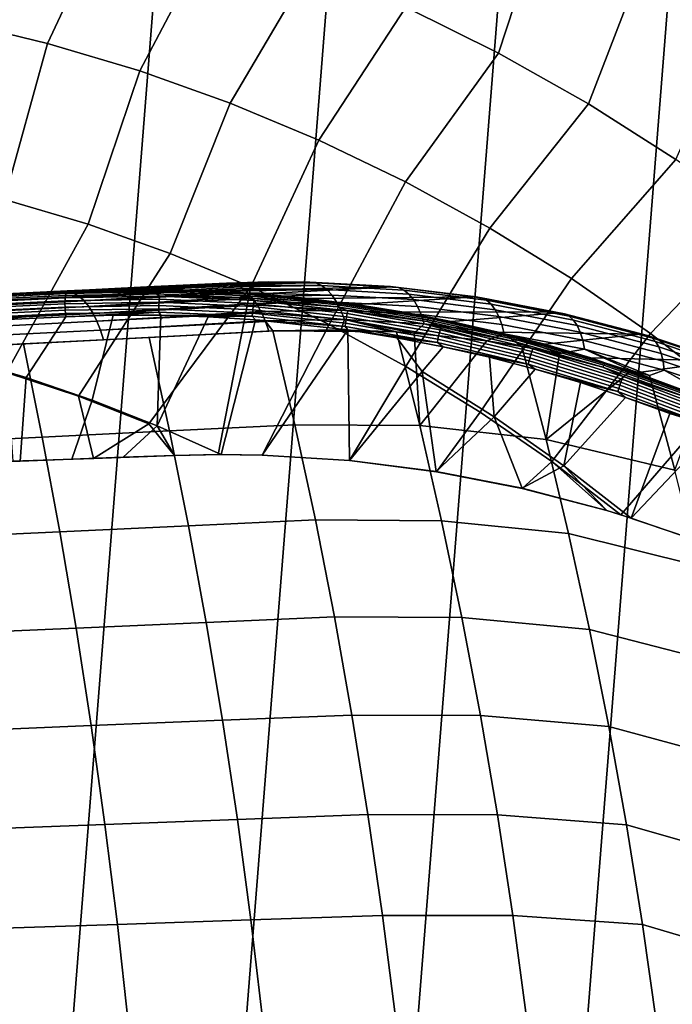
# Model space of a CAD drawing. Header units: metres. Extents: x -167 to 28, y -50 to 27.
# Tile 312 of 331: x 3.61 to 8.89, y 6.46 to 14.42. Entities that reach past the tile are written whole.
import ezdxf

# ---------------------------------------------------------------- set-up
doc = ezdxf.new("R2010")
doc.units = ezdxf.units.M
doc.layers.add('solid_12_065_011_XXX', color=7, linetype='CONTINUOUS')

msp = doc.modelspace()

# ---------------------------------------------------------------- linework, layer by layer
at = {"layer": 'solid_12_065_011_XXX'}
for points in [[(4.207098, 26.262609, 0.2), (0.022623, -26.597439, 0.2), (-1.392003, -26.561003, 0.2), (2.802653, 26.449375, 0.2)], [(5.599999, 26.00124, 0.2), (1.438912, -26.558498, 0.2), (0.022623, -26.597439, 0.2), (4.207098, 26.262609, 0.2)], [(6.976521, 25.666178, 0.2), (2.851502, -26.444155, 0.2), (1.438912, -26.558498, 0.2), (5.599999, 26.00124, 0.2)], [(8.333064, 25.258354, 0.2), (4.255505, -26.254814, 0.2), (2.851502, -26.444155, 0.2), (6.976521, 25.666178, 0.2)], [(9.666076, 24.778851, 0.2), (5.647253, -25.991018, 0.2), (4.255505, -26.254814, 0.2), (8.333064, 25.258354, 0.2)], [(10.971596, 24.229086, 0.2), (7.02309, -25.653473, 0.2), (5.647253, -25.991018, 0.2), (9.666076, 24.778851, 0.2)], [(12.24579, 23.610701, 0.2), (8.378925, -25.243179, 0.2), (7.02309, -25.653473, 0.2), (10.971596, 24.229086, 0.2)], [(13.485169, 22.925415, 0.2), (9.71078, -24.761368, 0.2), (8.378925, -25.243179, 0.2), (12.24579, 23.610701, 0.2)], [(7.487503, 14.149953, 139.928345), (7.875406, 15.334788, 139.088928), (7.06445, 15.724863, 139.088928), (6.737846, 14.521891, 139.928345)], [(3.082909, 14.412053, 140.70462), (3.838824, 14.229372, 140.70462), (4.386845, 15.396086, 139.928345), (3.576306, 15.604291, 139.928345)], [(3.838824, 14.229372, 140.70462), (4.584051, 14.007073, 140.70462), (5.185396, 15.145809, 139.928345), (4.386845, 15.396086, 139.928345)], [(8.216699, 13.739349, 139.928345), (8.664902, 14.902927, 139.088928), (7.875406, 15.334788, 139.088928), (7.487503, 14.149953, 139.928345)], [(4.584051, 14.007073, 140.70462), (5.316514, 13.745773, 140.70462), (5.969778, 14.854145, 139.928345), (5.185396, 15.145809, 139.928345)], [(8.923442, 13.291202, 139.928345), (9.430786, 14.430455, 139.088928), (8.664902, 14.902927, 139.088928), (8.216699, 13.739349, 139.928345)], [(5.316514, 13.745773, 140.70462), (6.034174, 13.446202, 140.70462), (6.737846, 14.521891, 139.928345), (5.969778, 14.854145, 139.928345)], [(6.034174, 13.446202, 140.70462), (6.735034, 13.109193, 140.70462), (7.487503, 14.149953, 139.928345), (6.737846, 14.521891, 139.928345)], [(2.805331, 13.13351, 141.415771), (3.49094, 12.968126, 141.415771), (3.838824, 14.229372, 140.70462), (3.082909, 14.412053, 140.70462)], [(3.49094, 12.968126, 141.415771), (4.166922, 12.766978, 141.415771), (4.584051, 14.007073, 140.70462), (3.838824, 14.229372, 140.70462)], [(6.735034, 13.109193, 140.70462), (7.417141, 12.735683, 140.70462), (8.216699, 13.739349, 139.928345), (7.487503, 14.149953, 139.928345)], [(4.166922, 12.766978, 141.415771), (4.831412, 12.53062, 141.415771), (5.316514, 13.745773, 140.70462), (4.584051, 14.007073, 140.70462)], [(4.831412, 12.53062, 141.415771), (5.482577, 12.259703, 141.415771), (6.034174, 13.446202, 140.70462), (5.316514, 13.745773, 140.70462)], [(7.417141, 12.735683, 140.70462), (8.078597, 12.326715, 140.70462), (8.923442, 13.291202, 139.928345), (8.216699, 13.739349, 139.928345)], [(5.482577, 12.259703, 141.415771), (6.118622, 11.954975, 141.415771), (6.735034, 13.109193, 140.70462), (6.034174, 13.446202, 140.70462)], [(8.078597, 12.326715, 140.70462), (8.71756, 11.883424, 140.70462), (9.605802, 12.806735, 139.928345), (8.923442, 13.291202, 139.928345)], [(6.118622, 11.954975, 141.415771), (6.737792, 11.617277, 141.415771), (7.417141, 12.735683, 140.70462), (6.735034, 13.109193, 140.70462)], [(2.917222, 11.729924, 142.060013), (3.507259, 11.567214, 142.060013), (4.166922, 12.766978, 141.415771), (3.49094, 12.968126, 141.415771)], [(3.507259, 11.567214, 142.060013), (4.088303, 11.374845, 142.060013), (4.831412, 12.53062, 141.415771), (4.166922, 12.766978, 141.415771)], [(8.71756, 11.883424, 140.70462), (9.332251, 11.407046, 140.70462), (10.261911, 12.287271, 139.928345), (9.605802, 12.806735, 139.928345)], [(6.737792, 11.617277, 141.415771), (7.33838, 11.24754, 141.415771), (8.078597, 12.326715, 140.70462), (7.417141, 12.735683, 140.70462)], [(4.088303, 11.374845, 142.060013), (4.658864, 11.153309, 142.060013), (5.482577, 12.259703, 141.415771), (4.831412, 12.53062, 141.415771)], [(5.622497, 12.300513, 146.071243), (3.997891, 12.228191, 142.703491), (3.970851, 12.226782, 146.952087), (4.643284, 12.259248, 144.480392)], [(5.299691, 12.290287, 146.277878), (5.285779, 12.290164, 146.252869), (3.970851, 12.226782, 146.952087), (4.012335, 12.223191, 147.033569)], [(3.970851, 12.226782, 146.952087), (5.285779, 12.290164, 146.252869), (4.643284, 12.259248, 144.480392)], [(4.388987, 12.240789, 142.637421), (3.997891, 12.228191, 142.703491), (5.622497, 12.300513, 146.071243)], [(5.330082, 12.28678, 146.332184), (5.299691, 12.290287, 146.277878), (4.012335, 12.223191, 147.033569)], [(5.330082, 12.28678, 146.332184), (4.012335, 12.223191, 147.033569), (4.053771, 12.208506, 147.113815), (5.347825, 12.282345, 146.363678)], [(5.374264, 12.272438, 146.410339), (5.347825, 12.282345, 146.363678), (4.053771, 12.208506, 147.113815)], [(5.374264, 12.272438, 146.410339), (4.053771, 12.208506, 147.113815), (4.094511, 12.182942, 147.191666), (5.39551, 12.261562, 146.447571)], [(4.780112, 12.240898, 142.571152), (4.388987, 12.240789, 142.637421), (5.622497, 12.300513, 146.071243), (5.959641, 12.299172, 145.892563)], [(5.622497, 12.300513, 146.071243), (4.643284, 12.259248, 144.480392), (5.285779, 12.290164, 146.252869)], [(5.170879, 12.228526, 142.504791), (4.780112, 12.240898, 142.571152), (5.959641, 12.299172, 145.892563), (6.633957, 12.261724, 145.544739)], [(5.95387, 12.299499, 145.917526), (5.622497, 12.300513, 146.071243), (5.285779, 12.290164, 146.252869)], [(5.95387, 12.299499, 145.917526), (5.285779, 12.290164, 146.252869), (5.299691, 12.290287, 146.277878)], [(5.95387, 12.299499, 145.917526), (5.299691, 12.290287, 146.277878), (5.330082, 12.28678, 146.332184), (6.010835, 12.291622, 145.998596)], [(6.010835, 12.291622, 145.998596), (5.330082, 12.28678, 146.332184), (5.347825, 12.282345, 146.363678)], [(6.010835, 12.291622, 145.998596), (5.347825, 12.282345, 146.363678), (5.374264, 12.272438, 146.410339), (6.056163, 12.271108, 146.083832)], [(6.056163, 12.271108, 146.083832), (5.374264, 12.272438, 146.410339), (5.39551, 12.261562, 146.447571)], [(6.056163, 12.271108, 146.083832), (5.39551, 12.261562, 146.447571), (5.417677, 12.24735, 146.486176), (6.099618, 12.238094, 146.166077)], [(5.95387, 12.299499, 145.917526), (5.959641, 12.299172, 145.892563), (5.622497, 12.300513, 146.071243)], [(6.613385, 12.263994, 145.568024), (5.959641, 12.299172, 145.892563), (5.95387, 12.299499, 145.917526)], [(5.95387, 12.299499, 145.917526), (6.010835, 12.291622, 145.998596), (6.67925, 12.254768, 145.644745), (6.613385, 12.263994, 145.568024)], [(6.613385, 12.263994, 145.568024), (6.633957, 12.261724, 145.544739), (5.959641, 12.299172, 145.892563)], [(6.67925, 12.254768, 145.644745), (6.010835, 12.291622, 145.998596), (6.056163, 12.271108, 146.083832), (6.722142, 12.234605, 145.731323)], [(6.722142, 12.234605, 145.731323), (6.056163, 12.271108, 146.083832), (6.099618, 12.238094, 146.166077), (6.762549, 12.201969, 145.815262)], [(7.33838, 11.24754, 141.415771), (7.91873, 10.846783, 141.415771), (8.71756, 11.883424, 140.70462), (8.078597, 12.326715, 140.70462)], [(3.981396, 12.170876, 142.587814), (2.556228, 12.102195, 142.787262), (2.557385, 12.121707, 142.805725), (3.983506, 12.190434, 142.606155)], [(3.983506, 12.190434, 142.606155), (2.557385, 12.121707, 142.805725), (2.559075, 12.137609, 142.827347), (3.98631, 12.20639, 142.627609)], [(3.98631, 12.20639, 142.627609), (2.559075, 12.137609, 142.827347), (2.561242, 12.149391, 142.851425), (3.989719, 12.218232, 142.65152)], [(3.989719, 12.218232, 142.65152), (2.561242, 12.149391, 142.851425), (2.648195, 12.160739, 142.867462), (3.993623, 12.225578, 142.677094)], [(2.628826, 12.162096, 147.601379), (3.970851, 12.226782, 146.952087), (3.997891, 12.228191, 142.703491), (2.567028, 12.159236, 142.903732)], [(2.648195, 12.160739, 142.867462), (2.567028, 12.159236, 142.903732), (3.997891, 12.228191, 142.703491)], [(4.012335, 12.223191, 147.033569), (3.970851, 12.226782, 146.952087), (2.628826, 12.162096, 147.601379), (2.667413, 12.158298, 147.68486)], [(3.993623, 12.225578, 142.677094), (2.648195, 12.160739, 142.867462), (3.997891, 12.228191, 142.703491)], [(2.705994, 12.143277, 147.767075), (4.053771, 12.208506, 147.113815), (4.012335, 12.223191, 147.033569), (2.667413, 12.158298, 147.68486)], [(2.743956, 12.117256, 147.846786), (4.094511, 12.182942, 147.191666), (4.053771, 12.208506, 147.113815), (2.705994, 12.143277, 147.767075)], [(4.718516, 12.203739, 142.48349), (3.981396, 12.170876, 142.587814), (3.983506, 12.190434, 142.606155)], [(4.745831, 12.183758, 142.460236), (3.981396, 12.170876, 142.587814), (4.718516, 12.203739, 142.48349)], [(4.718516, 12.203739, 142.48349), (3.983506, 12.190434, 142.606155), (3.98631, 12.20639, 142.627609), (4.722271, 12.219711, 142.504791)], [(4.722271, 12.219711, 142.504791), (3.98631, 12.20639, 142.627609), (3.989719, 12.218232, 142.65152), (4.726391, 12.231565, 142.52858)], [(4.726391, 12.231565, 142.52858), (3.989719, 12.218232, 142.65152), (3.993623, 12.225578, 142.677094), (4.730745, 12.238917, 142.554077)], [(3.993623, 12.225578, 142.677094), (3.997891, 12.228191, 142.703491), (4.388987, 12.240789, 142.637421)], [(4.730745, 12.238917, 142.554077), (3.993623, 12.225578, 142.677094), (4.388987, 12.240789, 142.637421)], [(5.417677, 12.24735, 146.486176), (5.39551, 12.261562, 146.447571), (4.094511, 12.182942, 147.191666)], [(5.417677, 12.24735, 146.486176), (4.094511, 12.182942, 147.191666), (4.133946, 12.146882, 147.26593), (5.441919, 12.228301, 146.528076)], [(5.459682, 12.211884, 146.558578), (5.441919, 12.228301, 146.528076), (4.133946, 12.146882, 147.26593)], [(5.459682, 12.211884, 146.558578), (4.133946, 12.146882, 147.26593), (4.171491, 12.100861, 147.335541), (5.486249, 12.183137, 146.603821)], [(4.730745, 12.238917, 142.554077), (4.388987, 12.240789, 142.637421), (4.780112, 12.240898, 142.571152)], [(4.866605, 10.896305, 142.128448), (5.219206, 10.903205, 142.059647), (5.482577, 12.259703, 141.415771), (4.658864, 11.153309, 142.060013)], [(5.452929, 12.172866, 142.360336), (4.718516, 12.203739, 142.48349), (4.722271, 12.219711, 142.504791), (5.457634, 12.188798, 142.381485)], [(4.745831, 12.183758, 142.460236), (4.718516, 12.203739, 142.48349), (5.452929, 12.172866, 142.360336)], [(5.457634, 12.188798, 142.381485), (4.722271, 12.219711, 142.504791), (4.726391, 12.231565, 142.52858), (5.462466, 12.200622, 142.405151)], [(5.462466, 12.200622, 142.405151), (4.726391, 12.231565, 142.52858), (4.730745, 12.238917, 142.554077), (5.467269, 12.207955, 142.430573)], [(4.730745, 12.238917, 142.554077), (4.780112, 12.240898, 142.571152), (5.170879, 12.228526, 142.504791)], [(5.467269, 12.207955, 142.430573), (4.730745, 12.238917, 142.554077), (5.170879, 12.228526, 142.504791)], [(5.467269, 12.207955, 142.430573), (5.170879, 12.228526, 142.504791), (6.633957, 12.261724, 145.544739), (5.560832, 12.203695, 142.438431)], [(5.219206, 10.903205, 142.059647), (5.574944, 10.898605, 141.990097), (6.118622, 11.954975, 141.415771), (5.482577, 12.259703, 141.415771)], [(6.099618, 12.238094, 146.166077), (5.417677, 12.24735, 146.486176), (5.441919, 12.228301, 146.528076)], [(6.099618, 12.238094, 146.166077), (5.441919, 12.228301, 146.528076), (5.459682, 12.211884, 146.558578), (6.140447, 12.193154, 146.243896)], [(6.184004, 12.09785, 142.237183), (5.452929, 12.172866, 142.360336), (5.457634, 12.188798, 142.381485), (6.189656, 12.113686, 142.258179)], [(6.189656, 12.113686, 142.258179), (5.457634, 12.188798, 142.381485), (5.462466, 12.200622, 142.405151), (6.195196, 12.125436, 142.281723)], [(6.140447, 12.193154, 146.243896), (5.459682, 12.211884, 146.558578), (5.486249, 12.183137, 146.603821)], [(6.195196, 12.125436, 142.281723), (5.462466, 12.200622, 142.405151), (5.467269, 12.207955, 142.430573), (6.200446, 12.132725, 142.307068)], [(5.467269, 12.207955, 142.430573), (5.560832, 12.203695, 142.438431), (5.949577, 12.166445, 142.372101)], [(6.200446, 12.132725, 142.307068), (5.467269, 12.207955, 142.430573), (5.949577, 12.166445, 142.372101)], [(6.140447, 12.193154, 146.243896), (5.486249, 12.183137, 146.603821), (5.499662, 12.166559, 146.626495), (6.177941, 12.137065, 146.315948)], [(5.949577, 12.166445, 142.372101), (5.560832, 12.203695, 142.438431), (6.633957, 12.261724, 145.544739), (7.30652, 12.178493, 145.210907)], [(6.762549, 12.201969, 145.815262), (6.099618, 12.238094, 146.166077), (6.140447, 12.193154, 146.243896), (6.79977, 12.157427, 145.895081)], [(6.79977, 12.157427, 145.895081), (6.140447, 12.193154, 146.243896), (6.177941, 12.137065, 146.315948), (6.83316, 12.101749, 145.969437)], [(6.67925, 12.254768, 145.644745), (7.275966, 12.183594, 145.231323), (6.633957, 12.261724, 145.544739), (6.613385, 12.263994, 145.568024)], [(7.275966, 12.183594, 145.231323), (7.30652, 12.178493, 145.210907), (6.633957, 12.261724, 145.544739)], [(7.350694, 12.171599, 145.304123), (6.67925, 12.254768, 145.644745), (6.722142, 12.234605, 145.731323), (7.391079, 12.151868, 145.391998)], [(7.275966, 12.183594, 145.231323), (6.67925, 12.254768, 145.644745), (7.350694, 12.171599, 145.304123)], [(7.391079, 12.151868, 145.391998), (6.722142, 12.234605, 145.731323), (6.762549, 12.201969, 145.815262), (7.428356, 12.11974, 145.47757)], [(7.428356, 12.11974, 145.47757), (6.762549, 12.201969, 145.815262), (6.79977, 12.157427, 145.895081), (7.461879, 12.075769, 145.559326)], [(3.980048, 12.148344, 142.573196), (2.555639, 12.0797, 142.772537), (2.556228, 12.102195, 142.787262), (3.981396, 12.170876, 142.587814)], [(3.979506, 12.123563, 142.562759), (2.555639, 12.054945, 142.762024), (2.555639, 12.0797, 142.772537), (3.980048, 12.148344, 142.573196)], [(3.979787, 12.09733, 142.556854), (2.556226, 12.028727, 142.756073), (2.555639, 12.054945, 142.762024), (3.979506, 12.123563, 142.562759)], [(2.780727, 12.080628, 147.922806), (4.133946, 12.146882, 147.26593), (4.094511, 12.182942, 147.191666), (2.743956, 12.117256, 147.846786)], [(2.815753, 12.033944, 147.993973), (4.171491, 12.100861, 147.335541), (4.133946, 12.146882, 147.26593), (2.780727, 12.080628, 147.922806)], [(4.741036, 12.136398, 142.435669), (3.979506, 12.123563, 142.562759), (3.980048, 12.148344, 142.573196), (4.743098, 12.161203, 142.445847)], [(4.739713, 12.110139, 142.430023), (3.979787, 12.09733, 142.556854), (3.979506, 12.123563, 142.562759), (4.741036, 12.136398, 142.435669)], [(4.73917, 12.083268, 142.429092), (3.980881, 12.070487, 142.555664), (3.979787, 12.09733, 142.556854), (4.739713, 12.110139, 142.430023)], [(4.743098, 12.161203, 142.445847), (3.980048, 12.148344, 142.573196), (3.981396, 12.170876, 142.587814), (4.745831, 12.183758, 142.460236)], [(5.499662, 12.166559, 146.626495), (5.486249, 12.183137, 146.603821), (4.171491, 12.100861, 147.335541)], [(5.499662, 12.166559, 146.626495), (4.171491, 12.100861, 147.335541), (4.206586, 12.045564, 147.399429), (5.527732, 12.126851, 146.673492)], [(5.53703, 12.112044, 146.688919), (5.527732, 12.126851, 146.673492), (4.206586, 12.045564, 147.399429)], [(5.53703, 12.112044, 146.688919), (4.206586, 12.045564, 147.399429), (4.238709, 11.981814, 147.456665), (5.56565, 12.060419, 146.73587)], [(5.496683, 12.048568, 142.302032), (4.73917, 12.083268, 142.429092), (4.739713, 12.110139, 142.430023), (5.498863, 12.075363, 142.302689)], [(5.498863, 12.075363, 142.302689), (4.739713, 12.110139, 142.430023), (4.741036, 12.136398, 142.435669), (5.501791, 12.101549, 142.30806)], [(5.501791, 12.101549, 142.30806), (4.741036, 12.136398, 142.435669), (4.743098, 12.161203, 142.445847), (5.505371, 12.126285, 142.317978)], [(5.505371, 12.126285, 142.317978), (4.743098, 12.161203, 142.445847), (4.745831, 12.183758, 142.460236), (5.50949, 12.148775, 142.332138)], [(5.50949, 12.148775, 142.332138), (4.745831, 12.183758, 142.460236), (5.452929, 12.172866, 142.360336)], [(5.50949, 12.148775, 142.332138), (5.452929, 12.172866, 142.360336), (6.184004, 12.09785, 142.237183)], [(6.177941, 12.137065, 146.315948), (5.499662, 12.166559, 146.626495), (5.527732, 12.126851, 146.673492)], [(6.258714, 12.019076, 142.180496), (5.501791, 12.101549, 142.30806), (5.505371, 12.126285, 142.317978), (6.263807, 12.043648, 142.190155)], [(6.263807, 12.043648, 142.190155), (5.505371, 12.126285, 142.317978), (5.50949, 12.148775, 142.332138), (6.269306, 12.065988, 142.204086)], [(6.269306, 12.065988, 142.204086), (5.50949, 12.148775, 142.332138), (6.184004, 12.09785, 142.237183)], [(6.177941, 12.137065, 146.315948), (5.527732, 12.126851, 146.673492), (5.53703, 12.112044, 146.688919), (6.211453, 12.070799, 146.380966)], [(6.211453, 12.070799, 146.380966), (5.53703, 12.112044, 146.688919), (5.56565, 12.060419, 146.73587)], [(6.200446, 12.132725, 142.307068), (5.949577, 12.166445, 142.372101), (7.30652, 12.178493, 145.210907), (6.336728, 12.116823, 142.305908)], [(6.83316, 12.101749, 145.969437), (6.177941, 12.137065, 146.315948), (6.211453, 12.070799, 146.380966), (6.862143, 12.035901, 146.037003)], [(6.909283, 11.978906, 142.114471), (6.184004, 12.09785, 142.237183), (6.189656, 12.113686, 142.258179), (6.915874, 11.994587, 142.1353)], [(6.915874, 11.994587, 142.1353), (6.189656, 12.113686, 142.258179), (6.195196, 12.125436, 142.281723), (6.922117, 12.006223, 142.158737)], [(6.922117, 12.006223, 142.158737), (6.195196, 12.125436, 142.281723), (6.200446, 12.132725, 142.307068), (6.927809, 12.013438, 142.184006)], [(6.200446, 12.132725, 142.307068), (6.336728, 12.116823, 142.305908), (6.721887, 12.054891, 142.239914)], [(6.927809, 12.013438, 142.184006), (6.200446, 12.132725, 142.307068), (6.721887, 12.054891, 142.239914)], [(6.721887, 12.054891, 142.239914), (6.336728, 12.116823, 142.305908), (7.30652, 12.178493, 145.210907), (7.939217, 12.058306, 144.909149)], [(7.461879, 12.075769, 145.559326), (6.79977, 12.157427, 145.895081), (6.83316, 12.101749, 145.969437), (7.491066, 12.020719, 145.63588)], [(7.275966, 12.183594, 145.231323), (7.939217, 12.058306, 144.909149), (7.30652, 12.178493, 145.210907)], [(7.275966, 12.183594, 145.231323), (7.350694, 12.171599, 145.304123), (8.022568, 12.042139, 144.978592), (7.939217, 12.058306, 144.909149)], [(8.022568, 12.042139, 144.978592), (7.350694, 12.171599, 145.304123), (7.391079, 12.151868, 145.391998), (8.060391, 12.022922, 145.067703)], [(8.060391, 12.022922, 145.067703), (7.391079, 12.151868, 145.391998), (7.428356, 12.11974, 145.47757), (8.094474, 11.991427, 145.154816)], [(8.094474, 11.991427, 145.154816), (7.428356, 12.11974, 145.47757), (7.461879, 12.075769, 145.559326), (8.124227, 11.948201, 145.238419)], [(3.980881, 12.070487, 142.555664), (2.557383, 12.001886, 142.754868), (2.556226, 12.028727, 142.756073), (3.979787, 12.09733, 142.556854)], [(3.982755, 12.043899, 142.559219), (2.559072, 11.975288, 142.758453), (2.557383, 12.001886, 142.754868), (3.980881, 12.070487, 142.555664)], [(3.982755, 12.043899, 142.559219), (2.908075, 11.966742, 142.724991), (2.559072, 11.975288, 142.758453)], [(2.848508, 11.977907, 148.059235), (4.206586, 12.045564, 147.399429), (4.171491, 12.100861, 147.335541), (2.815753, 12.033944, 147.993973)], [(2.878496, 11.913361, 148.117599), (4.238709, 11.981814, 147.456665), (4.206586, 12.045564, 147.399429), (2.848508, 11.977907, 148.059235)], [(3.982755, 12.043899, 142.559219), (3.270529, 11.984253, 142.676727), (2.908075, 11.966742, 142.724991)], [(3.982755, 12.043899, 142.559219), (3.985317, 12.01867, 142.567307), (3.270529, 11.984253, 142.676727)], [(3.985317, 12.01867, 142.567307), (4.369512, 12.031081, 142.50325), (4.200526, 11.344232, 142.82135), (3.665114, 11.527684, 142.821625)], [(4.739425, 12.056652, 142.432922), (3.982755, 12.043899, 142.559219), (3.980881, 12.070487, 142.555664), (4.73917, 12.083268, 142.429092)], [(4.739425, 12.056652, 142.432922), (3.985317, 12.01867, 142.567307), (3.982755, 12.043899, 142.559219)], [(4.739425, 12.056652, 142.432922), (4.369512, 12.031081, 142.50325), (3.985317, 12.01867, 142.567307)], [(4.369512, 12.031081, 142.50325), (4.753976, 12.031179, 142.439011), (4.726768, 11.135926, 142.821075), (4.200526, 11.344232, 142.82135)], [(5.571236, 12.049139, 146.744934), (5.56565, 12.060419, 146.73587), (4.238709, 11.981814, 147.456665)], [(5.571236, 12.049139, 146.744934), (4.238709, 11.981814, 147.456665), (4.267383, 11.910562, 147.506393), (5.599346, 11.984992, 146.789886)], [(4.739425, 12.056652, 142.432922), (4.753976, 12.031179, 142.439011), (4.369512, 12.031081, 142.50325)], [(4.753976, 12.031179, 142.439011), (5.138227, 12.019089, 142.374619), (4.726768, 11.135926, 142.821075)], [(5.49532, 12.022025, 142.306137), (4.739425, 12.056652, 142.432922), (4.73917, 12.083268, 142.429092), (5.496683, 12.048568, 142.302032)], [(5.49532, 12.022025, 142.306137), (4.753976, 12.031179, 142.439011), (4.739425, 12.056652, 142.432922)], [(5.49532, 12.022025, 142.306137), (5.138227, 12.019089, 142.374619), (4.753976, 12.031179, 142.439011)], [(6.247401, 11.940081, 142.179382), (5.49532, 12.022025, 142.306137), (5.496683, 12.048568, 142.302032), (6.250377, 11.966448, 142.175018)], [(6.250377, 11.966448, 142.175018), (5.496683, 12.048568, 142.302032), (5.498863, 12.075363, 142.302689), (6.254189, 11.993065, 142.175385)], [(6.254189, 11.993065, 142.175385), (5.498863, 12.075363, 142.302689), (5.501791, 12.101549, 142.30806), (6.258714, 12.019076, 142.180496)], [(6.211453, 12.070799, 146.380966), (5.56565, 12.060419, 146.73587), (5.571236, 12.049139, 146.744934), (6.240401, 11.995504, 146.437851)], [(6.240401, 11.995504, 146.437851), (5.571236, 12.049139, 146.744934), (5.599346, 11.984992, 146.789886)], [(6.269306, 12.065988, 142.204086), (6.184004, 12.09785, 142.237183), (6.909283, 11.978906, 142.114471)], [(6.862143, 12.035901, 146.037003), (6.211453, 12.070799, 146.380966), (6.240401, 11.995504, 146.437851), (6.886215, 11.961022, 146.096634)], [(7.009041, 11.889234, 142.053467), (6.258714, 12.019076, 142.180496), (6.263807, 12.043648, 142.190155), (7.015637, 11.913545, 142.062881)], [(7.015637, 11.913545, 142.062881), (6.263807, 12.043648, 142.190155), (6.269306, 12.065988, 142.204086), (7.022504, 11.935648, 142.076569)], [(7.022504, 11.935648, 142.076569), (6.269306, 12.065988, 142.204086), (6.909283, 11.978906, 142.114471)], [(7.104643, 11.980729, 142.174179), (6.721887, 12.054891, 142.239914), (7.939217, 12.058306, 144.909149), (7.97541, 12.050194, 144.892258)], [(6.927809, 12.013438, 142.184006), (6.721887, 12.054891, 142.239914), (7.104643, 11.980729, 142.174179)], [(7.491066, 12.020719, 145.63588), (6.83316, 12.101749, 145.969437), (6.862143, 12.035901, 146.037003), (7.515414, 11.955542, 145.705887)], [(7.515414, 11.955542, 145.705887), (6.862143, 12.035901, 146.037003), (6.886215, 11.961022, 146.096634), (7.5345, 11.881368, 145.768143)], [(7.484595, 11.894431, 142.10881), (7.104643, 11.980729, 142.174179), (7.97541, 12.050194, 144.892258), (8.638883, 11.877503, 144.589615)], [(8.124227, 11.948201, 145.238419), (7.461879, 12.075769, 145.559326), (7.491066, 12.020719, 145.63588), (8.149134, 11.893992, 145.317047)], [(8.022568, 12.042139, 144.978592), (7.97541, 12.050194, 144.892258), (7.939217, 12.058306, 144.909149)], [(8.692097, 11.866658, 144.669739), (8.638883, 11.877503, 144.589615), (7.97541, 12.050194, 144.892258), (8.022568, 12.042139, 144.978592)], [(8.692097, 11.866658, 144.669739), (8.022568, 12.042139, 144.978592), (8.060391, 12.022922, 145.067703), (8.72732, 11.848028, 144.76004)], [(2.905268, 11.841279, 148.168182), (4.267383, 11.910562, 147.506393), (4.238709, 11.981814, 147.456665), (2.878496, 11.913361, 148.117599)], [(3.985317, 12.01867, 142.567307), (3.665114, 11.527684, 142.821625), (3.121704, 11.685883, 142.821915), (3.270529, 11.984253, 142.676727)], [(5.601779, 11.978768, 146.793716), (5.599346, 11.984992, 146.789886), (4.267383, 11.910562, 147.506393)], [(5.601779, 11.978768, 146.793716), (4.267383, 11.910562, 147.506393), (4.292192, 11.83287, 147.547882), (5.62821, 11.901967, 146.834564)], [(5.138227, 12.019089, 142.374619), (5.521801, 11.994718, 142.310196), (5.244302, 10.903261, 142.82048), (4.726768, 11.135926, 142.821075)], [(5.49532, 12.022025, 142.306137), (5.521801, 11.994718, 142.310196), (5.138227, 12.019089, 142.374619)], [(5.521801, 11.994718, 142.310196), (6.267451, 11.911933, 142.184509), (5.574739, 10.898623, 142.757645), (5.244302, 10.903261, 142.82048)], [(6.247401, 11.940081, 142.179382), (5.521801, 11.994718, 142.310196), (5.49532, 12.022025, 142.306137)], [(6.247401, 11.940081, 142.179382), (6.267451, 11.911933, 142.184509), (5.521801, 11.994718, 142.310196)], [(5.574944, 10.898605, 141.990097), (6.282006, 10.854892, 141.851273), (6.737792, 11.617277, 141.415771), (6.118622, 11.954975, 141.415771)], [(6.240401, 11.995504, 146.437851), (5.599346, 11.984992, 146.789886), (5.662507, 11.903681, 146.815414), (6.215605, 11.913331, 146.511795)], [(5.601779, 11.978768, 146.793716), (5.662507, 11.903681, 146.815414), (5.599346, 11.984992, 146.789886)], [(5.601779, 11.978768, 146.793716), (5.62821, 11.901967, 146.834564), (5.662507, 11.903681, 146.815414)], [(6.240401, 11.995504, 146.437851), (6.215605, 11.913331, 146.511795), (6.662136, 11.89666, 146.273865)], [(6.240401, 11.995504, 146.437851), (6.662136, 11.89666, 146.273865), (6.805293, 11.886721, 146.198975)], [(6.886215, 11.961022, 146.096634), (6.240401, 11.995504, 146.437851), (6.805293, 11.886721, 146.198975)], [(6.99292, 11.811069, 142.053177), (6.247401, 11.940081, 142.179382), (6.250377, 11.966448, 142.175018), (6.997497, 11.837159, 142.048538)], [(6.997497, 11.837159, 142.048538), (6.250377, 11.966448, 142.175018), (6.254189, 11.993065, 142.175385), (7.002929, 11.863497, 142.04863)], [(7.002929, 11.863497, 142.04863), (6.254189, 11.993065, 142.175385), (6.258714, 12.019076, 142.180496), (7.009041, 11.889234, 142.053467)], [(6.886215, 11.961022, 146.096634), (6.805293, 11.886721, 146.198975), (7.394382, 11.822486, 145.898056)], [(7.5345, 11.881368, 145.768143), (6.886215, 11.961022, 146.096634), (7.394382, 11.822486, 145.898056)], [(7.626233, 11.816382, 141.992676), (6.909283, 11.978906, 142.114471), (6.915874, 11.994587, 142.1353), (7.633754, 11.831853, 142.013351)], [(7.022504, 11.935648, 142.076569), (6.909283, 11.978906, 142.114471), (7.626233, 11.816382, 141.992676)], [(7.633754, 11.831853, 142.013351), (6.915874, 11.994587, 142.1353), (6.922117, 12.006223, 142.158737), (7.640691, 11.843331, 142.036652)], [(7.640691, 11.843331, 142.036652), (6.922117, 12.006223, 142.158737), (6.927809, 12.013438, 142.184006), (7.646821, 11.850448, 142.061859)], [(6.927809, 12.013438, 142.184006), (7.104643, 11.980729, 142.174179), (7.484595, 11.894431, 142.10881)], [(7.646821, 11.850448, 142.061859), (6.927809, 12.013438, 142.184006), (7.484595, 11.894431, 142.10881)], [(8.149134, 11.893992, 145.317047), (7.491066, 12.020719, 145.63588), (7.515414, 11.955542, 145.705887), (8.168764, 11.82974, 145.389359)], [(8.168764, 11.82974, 145.389359), (7.515414, 11.955542, 145.705887), (7.5345, 11.881368, 145.768143), (8.182777, 11.756557, 145.454102)], [(8.72732, 11.848028, 144.76004), (8.060391, 12.022922, 145.067703), (8.094474, 11.991427, 145.154816), (8.758166, 11.817289, 144.848618)], [(8.758166, 11.817289, 144.848618), (8.094474, 11.991427, 145.154816), (8.124227, 11.948201, 145.238419), (8.784102, 11.774976, 144.933929)], [(8.784102, 11.774976, 144.933929), (8.124227, 11.948201, 145.238419), (8.149134, 11.893992, 145.317047), (8.804677, 11.72182, 145.014511)], [(4.267383, 11.910562, 147.506393), (2.905268, 11.841279, 148.168182), (2.928434, 11.762745, 148.210236), (4.292192, 11.83287, 147.547882)], [(5.62821, 11.901967, 146.834564), (4.292192, 11.83287, 147.547882), (4.661103, 11.851908, 147.357452)], [(5.662507, 11.903681, 146.815414), (4.661103, 11.851908, 147.357452), (4.825967, 11.096148, 147.71347), (5.840258, 11.145447, 147.173492)], [(5.662507, 11.903681, 146.815414), (5.62821, 11.901967, 146.834564), (4.661103, 11.851908, 147.357452)], [(6.267451, 11.911933, 142.184509), (6.281686, 10.85496, 142.622711), (5.574739, 10.898623, 142.757645)], [(6.215605, 11.913331, 146.511795), (5.662507, 11.903681, 146.815414), (6.662136, 11.89666, 146.273865)], [(6.851192, 11.13767, 146.630936), (6.662136, 11.89666, 146.273865), (5.662507, 11.903681, 146.815414), (5.840258, 11.145447, 147.173492)], [(6.99292, 11.811069, 142.053177), (6.267451, 11.911933, 142.184509), (6.247401, 11.940081, 142.179382)], [(6.664115, 11.848519, 142.117432), (6.869239, 11.575998, 142.184235), (6.281686, 10.85496, 142.622711), (6.267451, 11.911933, 142.184509)], [(6.285169, 11.909391, 142.181519), (6.664115, 11.848519, 142.117432), (6.267451, 11.911933, 142.184509)], [(6.99292, 11.811069, 142.053177), (6.285169, 11.909391, 142.181519), (6.267451, 11.911933, 142.184509)], [(6.99292, 11.811069, 142.053177), (6.664115, 11.848519, 142.117432), (6.285169, 11.909391, 142.181519)], [(6.805293, 11.886721, 146.198975), (6.662136, 11.89666, 146.273865), (6.851192, 11.13767, 146.630936)], [(6.805293, 11.886721, 146.198975), (6.851192, 11.13767, 146.630936), (7.394382, 11.822486, 145.898056)], [(7.742229, 11.687076, 141.922943), (7.002929, 11.863497, 142.04863), (7.009041, 11.889234, 142.053467), (7.74991, 11.712439, 141.927505)], [(7.74991, 11.712439, 141.927505), (7.009041, 11.889234, 142.053467), (7.015637, 11.913545, 142.062881), (7.757991, 11.736395, 141.936676)], [(7.757991, 11.736395, 141.936676), (7.015637, 11.913545, 142.062881), (7.022504, 11.935648, 142.076569), (7.766212, 11.758175, 141.950134)], [(7.766212, 11.758175, 141.950134), (7.022504, 11.935648, 142.076569), (7.626233, 11.816382, 141.992676)], [(7.5345, 11.881368, 145.768143), (7.394382, 11.822486, 145.898056), (7.676352, 11.778451, 145.758194)], [(7.646821, 11.850448, 142.061859), (7.484595, 11.894431, 142.10881), (8.638883, 11.877503, 144.589615), (7.861302, 11.796115, 142.043854)], [(7.5345, 11.881368, 145.768143), (7.676352, 11.778451, 145.758194), (7.981008, 11.721161, 145.610168)], [(8.182777, 11.756557, 145.454102), (7.5345, 11.881368, 145.768143), (7.981008, 11.721161, 145.610168)], [(8.23439, 11.685901, 141.979401), (7.861302, 11.796115, 142.043854), (8.638883, 11.877503, 144.589615), (9.295193, 11.66105, 144.30368)], [(7.91873, 10.846783, 141.415771), (8.47819, 10.416221, 141.415436), (9.332251, 11.407046, 140.70462), (8.71756, 11.883424, 140.70462)], [(8.804677, 11.72182, 145.014511), (8.149134, 11.893992, 145.317047), (8.168764, 11.82974, 145.389359), (8.819536, 11.658741, 145.088974)], [(9.356376, 11.645658, 144.378937), (9.295193, 11.66105, 144.30368), (8.638883, 11.877503, 144.589615), (8.692097, 11.866658, 144.669739)], [(9.356376, 11.645658, 144.378937), (8.692097, 11.866658, 144.669739), (8.72732, 11.848028, 144.76004), (9.388983, 11.627685, 144.470352)], [(3.643284, 11.79945, 147.871078), (2.609879, 11.746422, 148.355789), (2.750318, 10.99424, 148.707932), (3.795779, 11.045388, 148.225266)], [(3.643284, 11.79945, 147.871078), (2.928434, 11.762745, 148.210236), (2.609879, 11.746422, 148.355789)], [(4.292192, 11.83287, 147.547882), (2.928434, 11.762745, 148.210236), (3.643284, 11.79945, 147.871078)], [(4.661103, 11.851908, 147.357452), (3.643284, 11.79945, 147.871078), (3.795779, 11.045388, 148.225266), (4.825967, 11.096148, 147.71347)], [(4.661103, 11.851908, 147.357452), (4.292192, 11.83287, 147.547882), (3.643284, 11.79945, 147.871078)], [(6.664115, 11.848519, 142.117432), (7.040673, 11.775645, 142.053589), (6.869239, 11.575998, 142.184235)], [(6.99292, 11.811069, 142.053177), (7.040673, 11.775645, 142.053589), (6.664115, 11.848519, 142.117432)], [(7.394382, 11.822486, 145.898056), (6.851192, 11.13767, 146.630936), (7.872262, 11.025725, 146.106873), (7.676352, 11.778451, 145.758194)], [(7.729032, 11.635409, 141.928024), (6.99292, 11.811069, 142.053177), (6.997497, 11.837159, 142.048538), (7.735194, 11.66112, 141.923111)], [(7.729032, 11.635409, 141.928024), (7.040673, 11.775645, 142.053589), (6.99292, 11.811069, 142.053177)], [(7.735194, 11.66112, 141.923111), (6.997497, 11.837159, 142.048538), (7.002929, 11.863497, 142.04863), (7.742229, 11.687076, 141.922943)], [(8.332284, 11.610753, 141.872253), (7.626233, 11.816382, 141.992676), (7.633754, 11.831853, 142.013351), (8.340721, 11.625957, 141.892776)], [(7.766212, 11.758175, 141.950134), (7.626233, 11.816382, 141.992676), (8.332284, 11.610753, 141.872253)], [(8.340721, 11.625957, 141.892776), (7.633754, 11.831853, 142.013351), (7.640691, 11.843331, 142.036652), (8.348343, 11.637236, 141.91597)], [(8.348343, 11.637236, 141.91597), (7.640691, 11.843331, 142.036652), (7.646821, 11.850448, 142.061859), (8.354903, 11.644226, 141.941086)], [(7.646821, 11.850448, 142.061859), (7.861302, 11.796115, 142.043854), (8.23439, 11.685901, 141.979401)], [(8.354903, 11.644226, 141.941086), (7.646821, 11.850448, 142.061859), (8.23439, 11.685901, 141.979401)], [(8.819536, 11.658741, 145.088974), (8.168764, 11.82974, 145.389359), (8.182777, 11.756557, 145.454102), (8.828421, 11.586833, 145.155991)], [(9.388983, 11.627685, 144.470352), (8.72732, 11.848028, 144.76004), (8.758166, 11.817289, 144.848618), (9.416574, 11.597818, 144.560287)], [(9.416574, 11.597818, 144.560287), (8.758166, 11.817289, 144.848618), (8.784102, 11.774976, 144.933929), (9.438673, 11.556579, 144.647202)], [(7.040673, 11.775645, 142.053589), (7.414447, 11.690845, 141.990082), (7.453186, 11.209668, 142.183929), (6.869239, 11.575998, 142.184235)], [(7.729032, 11.635409, 141.928024), (7.414447, 11.690845, 141.990082), (7.040673, 11.775645, 142.053589)], [(7.981008, 11.721161, 145.610168), (7.676352, 11.778451, 145.758194), (7.872262, 11.025725, 146.106873)], [(8.469214, 11.464365, 141.798843), (7.742229, 11.687076, 141.922943), (7.74991, 11.712439, 141.927505), (8.478442, 11.489254, 141.803146)], [(8.478442, 11.489254, 141.803146), (7.74991, 11.712439, 141.927505), (7.757991, 11.736395, 141.936676), (8.487988, 11.512762, 141.812057)], [(8.487988, 11.512762, 141.812057), (7.757991, 11.736395, 141.936676), (7.766212, 11.758175, 141.950134), (8.497542, 11.534134, 141.825287)], [(8.497542, 11.534134, 141.825287), (7.766212, 11.758175, 141.950134), (8.332284, 11.610753, 141.872253)], [(8.182777, 11.756557, 145.454102), (7.981008, 11.721161, 145.610168), (7.872262, 11.025725, 146.106873), (8.564408, 11.58311, 145.335815)], [(8.182777, 11.756557, 145.454102), (8.564408, 11.58311, 145.335815), (8.709166, 11.543027, 145.269608)], [(8.828421, 11.586833, 145.155991), (8.182777, 11.756557, 145.454102), (8.709166, 11.543027, 145.269608)], [(9.438673, 11.556579, 144.647202), (8.784102, 11.774976, 144.933929), (8.804677, 11.72182, 145.014511), (9.454896, 11.504679, 144.729568)], [(9.454896, 11.504679, 144.729568), (8.804677, 11.72182, 145.014511), (8.819536, 11.658741, 145.088974), (9.464961, 11.443017, 144.805984)], [(3.121704, 11.685883, 142.821915), (3.665114, 11.527684, 142.821625), (3.615902, 10.851568, 143.100113), (3.196917, 10.836586, 143.156921)], [(7.414447, 11.690845, 141.990082), (7.785054, 11.594203, 141.926987), (7.453186, 11.209668, 142.183929)], [(7.729032, 11.635409, 141.928024), (7.785054, 11.594203, 141.926987), (7.414447, 11.690845, 141.990082)], [(8.452876, 11.413662, 141.804459), (7.729032, 11.635409, 141.928024), (7.735194, 11.66112, 141.923111), (8.4606, 11.438894, 141.799286)], [(8.452876, 11.413662, 141.804459), (7.785054, 11.594203, 141.926987), (7.729032, 11.635409, 141.928024)], [(8.4606, 11.438894, 141.799286), (7.735194, 11.66112, 141.923111), (7.742229, 11.687076, 141.922943), (8.469214, 11.464365, 141.798843)], [(8.354903, 11.644226, 141.941086), (8.23439, 11.685901, 141.979401), (9.295193, 11.66105, 144.30368), (8.603483, 11.563924, 141.915512)], [(9.034268, 11.377526, 141.774048), (8.340721, 11.625957, 141.892776), (8.348343, 11.637236, 141.91597), (9.042561, 11.388565, 141.797134)], [(9.042561, 11.388565, 141.797134), (8.348343, 11.637236, 141.91597), (8.354903, 11.644226, 141.941086), (9.049543, 11.395405, 141.822174)], [(8.354903, 11.644226, 141.941086), (8.603483, 11.563924, 141.915512), (8.968219, 11.430326, 141.85228)], [(9.049543, 11.395405, 141.822174), (8.354903, 11.644226, 141.941086), (8.968219, 11.430326, 141.85228)], [(8.968219, 11.430326, 141.85228), (8.603483, 11.563924, 141.915512), (9.295193, 11.66105, 144.30368), (9.942575, 11.401406, 144.034866)], [(9.464961, 11.443017, 144.805984), (8.819536, 11.658741, 145.088974), (8.828421, 11.586833, 145.155991), (9.468696, 11.372663, 144.875107)], [(4.2105, 10.872844, 142.248032), (4.088303, 11.374845, 142.060013), (3.507259, 11.567214, 142.060013), (3.558244, 10.849521, 142.350677)], [(6.869239, 11.575998, 142.184235), (6.983629, 10.765588, 142.488083), (6.281686, 10.85496, 142.622711)], [(6.282006, 10.854892, 141.851273), (6.984745, 10.765345, 141.71257), (7.33838, 11.24754, 141.415771), (6.737792, 11.617277, 141.415771)], [(6.869239, 11.575998, 142.184235), (7.453186, 11.209668, 142.183929), (6.983629, 10.765588, 142.488083)], [(7.785054, 11.594203, 141.926987), (8.152097, 11.485887, 141.864365), (8.017602, 10.813908, 142.18364), (7.453186, 11.209668, 142.183929)], [(8.452876, 11.413662, 141.804459), (8.152097, 11.485887, 141.864365), (7.785054, 11.594203, 141.926987)], [(8.564408, 11.58311, 145.335815), (7.872262, 11.025725, 146.106873), (8.914357, 10.778424, 145.612762), (8.709166, 11.543027, 145.269608)], [(9.024932, 11.362645, 141.753693), (8.332284, 11.610753, 141.872253), (8.340721, 11.625957, 141.892776), (9.034268, 11.377526, 141.774048)], [(8.497542, 11.534134, 141.825287), (8.332284, 11.610753, 141.872253), (9.024932, 11.362645, 141.753693)], [(8.828421, 11.586833, 145.155991), (8.709166, 11.543027, 145.269608), (8.914357, 10.778424, 145.612762), (9.143484, 11.408645, 145.07547)], [(9.468696, 11.372663, 144.875107), (8.828421, 11.586833, 145.155991), (9.143484, 11.408645, 145.07547)], [(3.665114, 11.527684, 142.821625), (4.200526, 11.344232, 142.82135), (4.034153, 10.866524, 143.036987), (3.615902, 10.851568, 143.100113)], [(8.152097, 11.485887, 141.864365), (8.51522, 11.365979, 141.802307), (8.017602, 10.813908, 142.18364)], [(8.452876, 11.413662, 141.804459), (8.51522, 11.365979, 141.802307), (8.152097, 11.485887, 141.864365)], [(9.181085, 11.196101, 141.67688), (8.469214, 11.464365, 141.798843), (8.478442, 11.489254, 141.803146), (9.191831, 11.220418, 141.680923)], [(9.191831, 11.220418, 141.680923), (8.478442, 11.489254, 141.803146), (8.487988, 11.512762, 141.812057), (9.202811, 11.243385, 141.68959)], [(9.202811, 11.243385, 141.68959), (8.487988, 11.512762, 141.812057), (8.497542, 11.534134, 141.825287), (9.213675, 11.264264, 141.702591)], [(9.213675, 11.264264, 141.702591), (8.497542, 11.534134, 141.825287), (9.024932, 11.362645, 141.753693)], [(9.161662, 11.14656, 141.683029), (8.452876, 11.413662, 141.804459), (8.4606, 11.438894, 141.799286), (9.170919, 11.171215, 141.677582)], [(9.161662, 11.14656, 141.683029), (8.51522, 11.365979, 141.802307), (8.452876, 11.413662, 141.804459)], [(9.170919, 11.171215, 141.677582), (8.4606, 11.438894, 141.799286), (8.469214, 11.464365, 141.798843), (9.181085, 11.196101, 141.67688)], [(8.47819, 10.416221, 141.415436), (9.036942, 10.226632, 141.303391), (9.332251, 11.407046, 140.70462)], [(4.200526, 11.344232, 142.82135), (4.726768, 11.135926, 142.821075), (4.451289, 10.881439, 142.967621), (4.034153, 10.866524, 143.036987)], [(4.2105, 10.872844, 142.248032), (4.658864, 11.153309, 142.060013), (4.088303, 11.374845, 142.060013)], [(8.51522, 11.365979, 141.802307), (8.874052, 11.234645, 141.74086), (8.562289, 10.389958, 142.182861), (8.017602, 10.813908, 142.18364)], [(9.161662, 11.14656, 141.683029), (8.874052, 11.234645, 141.74086), (8.51522, 11.365979, 141.802307)], [(6.984745, 10.765345, 141.71257), (7.679972, 10.63039, 141.574661), (7.91873, 10.846783, 141.415771), (7.33838, 11.24754, 141.415771)], [(9.161662, 11.14656, 141.683029), (9.228229, 11.092056, 141.680099), (8.562289, 10.389958, 142.182861), (8.874052, 11.234645, 141.74086)], [(4.2105, 10.872844, 142.248032), (4.866605, 10.896305, 142.128448), (4.658864, 11.153309, 142.060013)], [(7.453186, 11.209668, 142.183929), (7.678617, 10.630792, 142.354141), (6.983629, 10.765588, 142.488083)], [(7.453186, 11.209668, 142.183929), (8.017602, 10.813908, 142.18364), (7.678617, 10.630792, 142.354141)], [(4.825967, 11.096148, 147.71347), (3.795779, 11.045388, 148.225266), (3.938218, 10.278816, 148.555939), (4.979977, 10.327468, 148.045929)], [(4.726768, 11.135926, 142.821075), (4.867002, 10.896305, 142.892075), (4.451289, 10.881439, 142.967621)], [(4.726768, 11.135926, 142.821075), (5.244302, 10.903261, 142.82048), (4.867002, 10.896305, 142.892075)], [(5.840258, 11.145447, 147.173492), (4.825967, 11.096148, 147.71347), (4.979977, 10.327468, 148.045929), (6.00611, 10.374836, 147.507477)], [(7.027319, 10.36853, 146.962738), (6.851192, 11.13767, 146.630936), (5.840258, 11.145447, 147.173492), (6.00611, 10.374836, 147.507477)], [(6.851192, 11.13767, 146.630936), (7.027319, 10.36853, 146.962738), (8.055137, 10.264142, 146.429916), (7.872262, 11.025725, 146.106873)], [(9.228229, 11.092056, 141.680099), (9.577417, 10.938336, 141.620087), (9.033636, 10.228005, 142.091064), (8.562289, 10.389958, 142.182861)], [(3.795779, 11.045388, 148.225266), (2.750318, 10.99424, 148.707932), (2.881483, 10.229889, 149.036636), (3.938218, 10.278816, 148.555939)], [(7.872262, 11.025725, 146.106873), (8.055137, 10.264142, 146.429916), (9.105672, 10.003381, 145.930328), (8.914357, 10.778424, 145.612762)], [(3.196917, 10.836586, 143.156921), (3.615902, 10.851568, 143.100113), (3.558244, 10.849521, 142.350677), (3.232569, 10.837875, 142.395935)], [(3.615902, 10.851568, 143.100113), (4.034153, 10.866524, 143.036987), (4.2105, 10.872844, 142.248032), (3.558244, 10.849521, 142.350677)], [(4.451289, 10.881439, 142.967621), (4.2105, 10.872844, 142.248032), (4.034153, 10.866524, 143.036987)], [(4.451289, 10.881439, 142.967621), (4.867002, 10.896305, 142.892075), (4.866605, 10.896305, 142.128448), (4.2105, 10.872844, 142.248032)], [(4.867002, 10.896305, 142.892075), (5.244302, 10.903261, 142.82048), (5.219206, 10.903205, 142.059647), (4.866605, 10.896305, 142.128448)], [(5.244302, 10.903261, 142.82048), (5.574739, 10.898623, 142.757645), (5.574944, 10.898605, 141.990097), (5.219206, 10.903205, 142.059647)], [(5.574739, 10.898623, 142.757645), (6.281686, 10.85496, 142.622711), (6.282006, 10.854892, 141.851273), (5.574944, 10.898605, 141.990097)], [(6.281686, 10.85496, 142.622711), (6.983629, 10.765588, 142.488083), (6.984745, 10.765345, 141.71257), (6.282006, 10.854892, 141.851273)], [(7.679972, 10.63039, 141.574661), (8.365347, 10.450466, 141.438004), (7.91873, 10.846783, 141.415771)], [(8.365347, 10.450466, 141.438004), (8.47819, 10.416221, 141.415436), (7.91873, 10.846783, 141.415771)], [(6.983629, 10.765588, 142.488083), (7.678617, 10.630792, 142.354141), (7.679972, 10.63039, 141.574661), (6.984745, 10.765345, 141.71257)], [(8.017602, 10.813908, 142.18364), (8.363145, 10.451241, 142.221558), (7.678617, 10.630792, 142.354141)], [(8.017602, 10.813908, 142.18364), (8.562289, 10.389958, 142.182861), (8.363145, 10.451241, 142.221558)], [(7.678617, 10.630792, 142.354141), (8.363145, 10.451241, 142.221558), (8.365347, 10.450466, 141.438004), (7.679972, 10.63039, 141.574661)], [(8.363145, 10.451241, 142.221558), (8.562289, 10.389958, 142.182861), (8.47819, 10.416221, 141.415436), (8.365347, 10.450466, 141.438004)], [(6.00611, 10.374836, 147.507477), (4.979977, 10.327468, 148.045929), (5.12291, 9.546652, 148.354431), (6.160058, 9.591702, 147.817459)], [(7.190821, 9.586665, 147.270721), (7.027319, 10.36853, 146.962738), (6.00611, 10.374836, 147.507477), (6.160058, 9.591702, 147.817459)], [(7.027319, 10.36853, 146.962738), (7.190821, 9.586665, 147.270721), (8.224896, 9.49, 146.729782), (8.055137, 10.264142, 146.429916)], [(8.562289, 10.389958, 142.182861), (9.033636, 10.228005, 142.091064), (9.036942, 10.226632, 141.303391), (8.47819, 10.416221, 141.415436)], [(3.938218, 10.278816, 148.555939), (2.881483, 10.229889, 149.036636), (3.003173, 9.454124, 149.341568), (4.07039, 9.50048, 148.862732)], [(4.979977, 10.327468, 148.045929), (3.938218, 10.278816, 148.555939), (4.07039, 9.50048, 148.862732), (5.12291, 9.546652, 148.354431)], [(8.055137, 10.264142, 146.429916), (8.224896, 9.49, 146.729782), (9.282678, 9.215521, 146.224106), (9.105672, 10.003381, 145.930328)], [(6.160058, 9.591702, 147.817459), (5.12291, 9.546652, 148.354431), (5.254592, 8.754613, 148.638626), (6.301907, 8.796984, 148.103058)], [(7.341486, 8.793031, 147.554489), (7.190821, 9.586665, 147.270721), (6.160058, 9.591702, 147.817459), (6.301907, 8.796984, 148.103058)], [(7.190821, 9.586665, 147.270721), (7.341486, 8.793031, 147.554489), (8.381327, 8.704242, 147.006058), (8.224896, 9.49, 146.729782)], [(4.07039, 9.50048, 148.862732), (3.003173, 9.454124, 149.341568), (3.115249, 8.66781, 149.622391), (4.19214, 8.711266, 149.145309)], [(5.12291, 9.546652, 148.354431), (4.07039, 9.50048, 148.862732), (4.19214, 8.711266, 149.145309), (5.254592, 8.754613, 148.638626)], [(8.224896, 9.49, 146.729782), (8.381327, 8.704242, 147.006058), (9.445142, 8.415854, 146.493713), (9.282678, 9.215521, 146.224106)], [(6.301907, 8.796984, 148.103058), (5.254592, 8.754613, 148.638626), (5.374856, 7.952274, 148.898163), (6.431475, 7.991635, 148.363907)], [(7.479117, 7.988592, 147.813705), (7.341486, 8.793031, 147.554489), (6.301907, 8.796984, 148.103058), (6.431475, 7.991635, 148.363907)], [(7.341486, 8.793031, 147.554489), (7.479117, 7.988592, 147.813705), (8.52422, 7.907822, 147.258423), (8.381327, 8.704242, 147.006058)], [(4.19214, 8.711266, 149.145309), (3.115249, 8.66781, 149.622391), (3.217579, 7.87182, 149.878769), (4.303317, 7.912071, 149.403336)], [(5.254592, 8.754613, 148.638626), (4.19214, 8.711266, 149.145309), (4.303317, 7.912071, 149.403336), (5.374856, 7.952274, 148.898163)], [(8.381327, 8.704242, 147.006058), (8.52422, 7.907822, 147.258423), (9.592832, 7.60539, 146.7388), (9.445142, 8.415854, 146.493713)], [(6.431475, 7.991635, 148.363907), (5.374856, 7.952274, 148.898163), (5.483536, 7.140562, 149.132675), (6.548578, 7.17661, 148.59964)], [(7.603517, 7.174318, 148.047974), (7.479117, 7.988592, 147.813705), (6.431475, 7.991635, 148.363907), (6.548578, 7.17661, 148.59964)], [(7.479117, 7.988592, 147.813705), (7.603517, 7.174318, 148.047974), (8.653371, 7.101695, 147.486496), (8.52422, 7.907822, 147.258423)], [(4.303317, 7.912071, 149.403336), (3.217579, 7.87182, 149.878769), (3.310028, 7.067023, 150.110367), (4.403773, 7.103794, 149.636459)], [(5.374856, 7.952274, 148.898163), (4.303317, 7.912071, 149.403336), (4.403773, 7.103794, 149.636459), (5.483536, 7.140562, 149.132675)], [(8.52422, 7.907822, 147.258423), (8.653371, 7.101695, 147.486496), (9.725525, 6.785146, 146.958984), (9.592832, 7.60539, 146.7388)], [(6.548578, 7.17661, 148.59964), (5.483536, 7.140562, 149.132675), (5.58049, 6.320423, 149.341873), (6.653056, 6.352882, 148.809937)], [(7.714511, 6.351199, 148.256989), (7.603517, 7.174318, 148.047974), (6.548578, 7.17661, 148.59964), (6.653056, 6.352882, 148.809937)], [(7.603517, 7.174318, 148.047974), (7.714511, 6.351199, 148.256989), (8.768604, 6.286841, 147.689972), (8.653371, 7.101695, 147.486496)], [(4.403773, 7.103794, 149.636459), (3.310028, 7.067023, 150.110367), (3.392484, 6.254313, 150.316925), (4.49338, 6.287354, 149.844391)], [(5.483536, 7.140562, 149.132675), (4.403773, 7.103794, 149.636459), (4.49338, 6.287354, 149.844391), (5.58049, 6.320423, 149.341873)], [(8.653371, 7.101695, 147.486496), (8.768604, 6.286841, 147.689972), (9.843045, 5.95618, 147.153976), (9.725525, 6.785146, 146.958984)]]:
    msp.add_3dface(points, dxfattribs=at)

doc.saveas('drawing.dxf')
